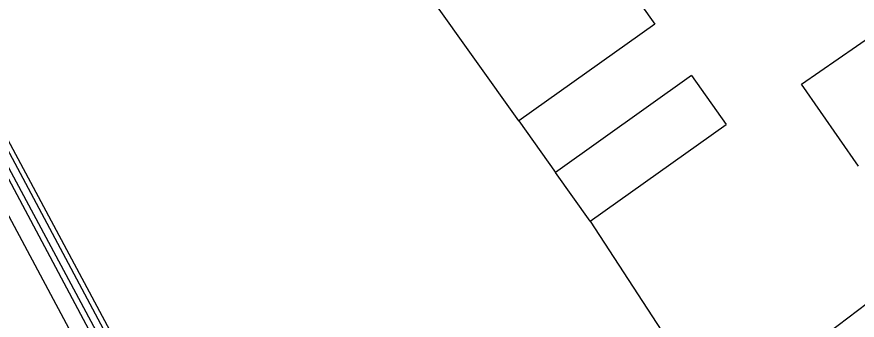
# Model space of a CAD drawing. Extents: x 136000 to 141014, y 402000 to 403500.
# Drawn here: x 138615.7 to 138686.1, y 403271.8 to 403297.2 of the extents above; entities that cross this region are included whole.
import ezdxf

# ---------------------------------------------------------------- set-up
doc = ezdxf.new("R2010")
doc.units = 0
for name, color, linetype in [('gg-bbg-bijgebouw', 7, 'Continuous'), ('gg-bbg-gedigitaliseerde bebouwing', 7, 'Continuous'), ('gg-bbg-gedigitaliseerde bijgebouw', 7, 'Continuous'), ('gg-knt-bronhoudergrens', 7, 'Continuous'), ('gg-knt-verharding', 7, 'Continuous'), ('gg-kntw-bovenkant insteek waterloop', 7, 'Continuous'), ('gg-kntw-waterlijn', 7, 'Continuous'), ('gt-grn-groengrens', 7, 'Continuous')]:
    doc.layers.add(name, color=color, linetype=linetype)

msp = doc.modelspace()

# ---------------------------------------------------------------- linework, layer by layer
at = {"layer": 'gg-bbg-bijgebouw'}
msp.add_line((138663.739, 403280.055), (138675.139, 403288.162), dxfattribs=at)
at = {"layer": 'gg-bbg-gedigitaliseerde bebouwing'}
msp.add_lwpolyline([(138686.207, 403284.651), (138681.437, 403291.546), (138696.788, 403302.165)], dxfattribs=at)
at = {"layer": 'gg-bbg-gedigitaliseerde bijgebouw'}
for p, q in [((138657.762, 403288.459), (138629.988, 403327.515)), ((138672.23, 403292.253), (138660.829, 403284.146)), ((138672.23, 403292.253), (138675.139, 403288.162)), ((138663.739, 403280.055), (138660.829, 403284.146))]:
    msp.add_line(p, q, dxfattribs=at)
msp.add_lwpolyline([(138629.988, 403327.515), (138641.389, 403335.622), (138669.162, 403296.566), (138657.762, 403288.459)], dxfattribs=at)
at = {"layer": 'gg-knt-bronhoudergrens'}
msp.add_line((138657.762, 403288.459), (138660.829, 403284.146), dxfattribs=at)
msp.add_lwpolyline([(138663.739, 403280.055), (138672.931, 403265.969), (138669.27, 403263.425)], dxfattribs=at)
at = {"layer": 'gg-knt-verharding'}
msp.add_lwpolyline([(138637.297, 403238.849), (138606.554, 403296.346), (138605.908, 403295.961)], dxfattribs=at)
at = {"layer": 'gg-kntw-bovenkant insteek waterloop'}
for p, q in [((138544.009, 403419.393), (138639.686, 403240.686)), ((138542.851, 403418.777), (138638.434, 403239.723))]:
    msp.add_line(p, q, dxfattribs=at)
at = {"layer": 'gg-kntw-waterlijn'}
for points in [[(138639.316, 403240.399), (138613.993, 403287.832), (138586.356, 403339.334), (138576.634, 403357.59), (138543.89, 403418.849), (138543.381, 403418.609)], [(138543.381, 403418.609), (138568.294, 403371.945), (138577.931, 403353.999), (138584.686, 403341.158), (138638.855, 403240.047)]]:
    msp.add_lwpolyline(points, dxfattribs=at)
at = {"layer": 'gt-grn-groengrens'}
msp.add_line((138671.051, 403261.107), (138707.904, 403289.176), dxfattribs=at)

doc.saveas('drawing.dxf')
